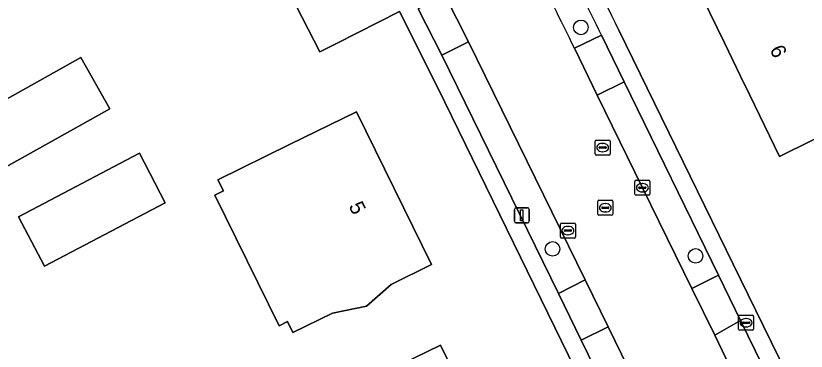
# Model space of a CAD drawing. Extents: x 160455 to 162082, y 388339 to 389736.
# Drawn here: x 160951.4 to 161004.4, y 389185.7 to 389208.2 of the extents above; entities that cross this region are included whole.
import ezdxf

# ---------------------------------------------------------------- set-up
doc = ezdxf.new("R2010")
doc.units = 0
for name, color, linetype in [('IMGEO_Boom', 7, 'Continuous'), ('IMGEO_Brandkraan', 7, 'Continuous'), ('IMGEO_Erf', 7, 'Continuous'), ('IMGEO_Groenvoorziening', 7, 'Continuous'), ('IMGEO_Hek', 7, 'Continuous'), ('IMGEO_Kolk', 7, 'Continuous'), ('IMGEO_Lichtmast', 7, 'Continuous'), ('IMGEO_Pand', 7, 'Continuous'), ('IMGEO_Pand_nummerreeks', 7, 'Continuous'), ('IMGEO_Parkeervlak_open', 7, 'Continuous'), ('IMGEO_Rijbaan_lokaal_gesloten', 7, 'Continuous'), ('IMGEO_Rioolput', 7, 'Continuous'), ('IMGEO_Voetpad_open', 7, 'Continuous')]:
    doc.layers.add(name, color=color, linetype=linetype)

msp = doc.modelspace()

# ---------------------------------------------------------------- linework, layer by layer
at = {"layer": 'IMGEO_Boom'}
for centre in [(160989.283, 389207.39), (160987.385, 389192.532), (160996.978, 389192.066)]:
    msp.add_circle(centre, 0.489, dxfattribs=at)
at = {"layer": 'IMGEO_Brandkraan'}
for p, q in [((160999.867, 389187.16), (160999.867, 389188.012)), ((160999.942, 389188.086), (161000.794, 389188.086)), ((161000.868, 389188.012), (161000.868, 389187.16)), ((161000.126, 389187.58), (161000.126, 389187.592)), ((161000.564, 389187.543), (161000.166, 389187.543)), ((161000.169, 389187.629), (161000.567, 389187.629)), ((161000.355, 389187.866), (161000.38, 389187.866)), ((161000.61, 389187.592), (161000.61, 389187.58)), ((161000.794, 389187.086), (160999.942, 389187.086)), ((161000.378, 389187.306), (161000.353, 389187.306))]:
    msp.add_line(p, q, dxfattribs=at)
for points in [[(160999.867, 389187.16), (160999.867, 389188.012)], [(160999.942, 389188.086), (161000.794, 389188.086)], [(161000.868, 389188.012), (161000.868, 389187.16)], [(161000.794, 389187.086), (160999.942, 389187.086)]]:
    msp.add_lwpolyline(points, dxfattribs=at)
for centre, radius, start, end in [((160999.944, 389188.01), 0.0765, 91.552, 178.448), ((160999.944, 389188.01), 0.0765, 91.552, 178.448), ((161000.792, 389188.01), 0.0765, 1.552, 88.448), ((161000.792, 389188.01), 0.0765, 1.552, 88.448), ((161000.166, 389187.589), 0.0403, 85.8775, 175.7526), ((161000.163, 389187.579), 0.0366, 178.938, 274.7102), ((161000.567, 389187.586), 0.043, 264.8664, 352.4533), ((161000.571, 389187.591), 0.0386, 1.7309, 96.639), ((160999.944, 389187.162), 0.0765, 181.552, 268.448), ((160999.944, 389187.162), 0.0765, 181.552, 268.448), ((161000.792, 389187.162), 0.0765, 271.552, 358.448), ((161000.792, 389187.162), 0.0765, 271.552, 358.448)]:
    msp.add_arc(centre, radius, start, end, dxfattribs=at)
for centre, major_axis, ratio, start_param, end_param in [((161000.354, 389187.586), (-0.387, 0.002), 0.722429, 4.712389, 7.853982), ((161000.379, 389187.586), (-0.39, 0.002), 0.717154, 1.570796, 4.712389)]:
    msp.add_ellipse(centre, major_axis=major_axis, ratio=ratio, start_param=start_param, end_param=end_param, dxfattribs=at)
at = {"layer": 'IMGEO_Erf'}
for points in [[(160979.695, 389203.341), (160977.108, 389208.451), (160972.884, 389206.319), (160971.771, 389205.758), (160969.026, 389211.114), (160941.881, 389264.074), (160931.643, 389261.015), (160911.604, 389256.404), (160906.256, 389252.814), (160906.55, 389252.215), (160904.296, 389250), (160903.465, 389249.183), (160884.515, 389230.559), (160899.419, 389202.29), (160907.13, 389187.879), (160912.769, 389177.305), (160913.598, 389175.984), (160922.466, 389180.512), (160922.556, 389180.328), (160951.698, 389120.819)], [(160991.801, 389207.247), (161000, 389190.499), (161006.72, 389176.763), (161014.324, 389161.221), (161018.151, 389153.399)], [(161006.853, 389147.737), (161000, 389161.768), (160979.695, 389203.341)]]:
    msp.add_lwpolyline(points, dxfattribs=at)
for points in [[(161005.063, 389214.385), (161005.504, 389213.494), (161010.405, 389215.922), (161013.822, 389208.888), (161008.894, 389206.457), (161010.731, 389202.731), (161007.091, 389200.935), (161002.607, 389198.723), (161000.591, 389202.892), (161000, 389204.114), (160998.915, 389206.358), (160996.956, 389210.409), (161000, 389211.902), (161001.446, 389212.611)], [(160948.744, 389201.461), (160955.744, 389205.375), (160957.673, 389201.924), (160950.674, 389198.01)], [(160964.721, 389196.144), (160965.297, 389196.427), (160964.934, 389197.165), (160969.74, 389199.527), (160974.227, 389201.731), (160979.271, 389191.489), (160976.546, 389190.15), (160974.901, 389188.688), (160972.63, 389188.226), (160969.969, 389186.918), (160969.607, 389187.656), (160969.031, 389187.373)], [(160959.663, 389198.95), (160961.393, 389195.627), (160953.296, 389191.374), (160951.545, 389194.677)], [(160979.858, 389186.075), (160984.033, 389177.546), (160985.29, 389178.161), (160987.729, 389173.129), (160983.232, 389170.945), (160982.137, 389170.413), (160981.519, 389171.686), (160977.773, 389169.866), (160975.388, 389174.778), (160974.124, 389174.164), (160970.538, 389181.549), (160975.361, 389183.891)]]:
    msp.add_lwpolyline(points, close=True, dxfattribs=at)
msp.add_arc((160762.172, 389096.315), 255.02, 25.78481, 29.46822, dxfattribs=at)
at = {"layer": 'IMGEO_Groenvoorziening'}
msp.add_lwpolyline([(160905.504, 389254.321), (160909.889, 389258.182), (160928.346, 389262.044), (160936.991, 389266.357), (160924.197, 389273.379), (160927.121, 389276.513), (160940.019, 389268.145), (160942.773, 389264.724), (160947.644, 389257.639), (160971.39, 389212.21), (160969.244, 389211.469), (160969.026, 389211.114), (160971.771, 389205.758), (160972.884, 389206.319), (160977.108, 389208.451)], dxfattribs=at)
at = {"layer": 'IMGEO_Hek'}
msp.add_lwpolyline([(160941.881, 389264.074), (160969.026, 389211.114), (160971.771, 389205.758)], dxfattribs=at)
at = {"layer": 'IMGEO_Kolk'}
for p, q in [((160992.908, 389196.212), (160992.908, 389197.064)), ((160992.983, 389197.138), (160993.835, 389197.138)), ((160993.909, 389197.064), (160993.909, 389196.212)), ((160993.167, 389196.632), (160993.167, 389196.644)), ((160993.605, 389196.595), (160993.207, 389196.595)), ((160993.21, 389196.681), (160993.608, 389196.681)), ((160993.396, 389196.918), (160993.421, 389196.918)), ((160993.651, 389196.644), (160993.651, 389196.632)), ((160993.835, 389196.138), (160992.983, 389196.138)), ((160993.419, 389196.358), (160993.394, 389196.358)), ((160987.914, 389193.339), (160987.914, 389194.191)), ((160987.989, 389194.265), (160988.841, 389194.265)), ((160988.216, 389193.808), (160988.614, 389193.808)), ((160988.402, 389194.045), (160988.427, 389194.045)), ((160988.915, 389194.191), (160988.915, 389193.339)), ((160988.841, 389193.265), (160987.989, 389193.265)), ((160988.173, 389193.759), (160988.173, 389193.771)), ((160988.611, 389193.722), (160988.213, 389193.722)), ((160988.425, 389193.485), (160988.4, 389193.485)), ((160988.657, 389193.771), (160988.657, 389193.759))]:
    msp.add_line(p, q, dxfattribs=at)
for points in [[(160992.908, 389196.212), (160992.908, 389197.064)], [(160992.983, 389197.138), (160993.835, 389197.138)], [(160993.909, 389197.064), (160993.909, 389196.212)], [(160993.835, 389196.138), (160992.983, 389196.138)], [(160987.914, 389193.339), (160987.914, 389194.191)], [(160987.989, 389194.265), (160988.841, 389194.265)], [(160988.915, 389194.191), (160988.915, 389193.339)], [(160988.841, 389193.265), (160987.989, 389193.265)]]:
    msp.add_lwpolyline(points, dxfattribs=at)
for centre, radius, start, end in [((160992.985, 389197.062), 0.0765, 91.552, 178.448), ((160992.985, 389197.062), 0.0765, 91.552, 178.448), ((160993.833, 389197.062), 0.0765, 1.552, 88.448), ((160993.833, 389197.062), 0.0765, 1.552, 88.448), ((160993.207, 389196.641), 0.0403, 85.8775, 175.7526), ((160993.204, 389196.631), 0.0366, 178.938, 274.7102), ((160993.608, 389196.638), 0.043, 264.8664, 352.4533), ((160993.612, 389196.643), 0.0386, 1.7309, 96.639), ((160992.985, 389196.214), 0.0765, 181.552, 268.448), ((160992.985, 389196.214), 0.0765, 181.552, 268.448), ((160993.833, 389196.214), 0.0765, 271.552, 358.448), ((160993.833, 389196.214), 0.0765, 271.552, 358.448), ((160987.991, 389194.189), 0.0765, 91.552, 178.448), ((160987.991, 389194.189), 0.0765, 91.552, 178.448), ((160988.213, 389193.768), 0.0403, 85.8775, 175.7526), ((160988.618, 389193.77), 0.0386, 1.7309, 96.639), ((160988.839, 389194.189), 0.0765, 1.552, 88.448), ((160988.839, 389194.189), 0.0765, 1.552, 88.448), ((160987.991, 389193.341), 0.0765, 181.552, 268.448), ((160987.991, 389193.341), 0.0765, 181.552, 268.448), ((160988.21, 389193.758), 0.0366, 178.938, 274.7102), ((160988.614, 389193.765), 0.043, 264.8664, 352.4533), ((160988.839, 389193.341), 0.0765, 271.552, 358.448), ((160988.839, 389193.341), 0.0765, 271.552, 358.448)]:
    msp.add_arc(centre, radius, start, end, dxfattribs=at)
for centre, major_axis, ratio, start_param, end_param in [((160993.395, 389196.638), (-0.387, 0.002), 0.722429, 4.712389, 7.853982), ((160993.42, 389196.638), (-0.39, 0.002), 0.717154, 1.570796, 4.712389), ((160988.401, 389193.765), (-0.387, 0.002), 0.722429, 4.712389, 7.853982), ((160988.426, 389193.765), (-0.39, 0.002), 0.717154, 1.570796, 4.712389)]:
    msp.add_ellipse(centre, major_axis=major_axis, ratio=ratio, start_param=start_param, end_param=end_param, dxfattribs=at)
at = {"layer": 'IMGEO_Lichtmast'}
for p, q in [((160984.823, 389194.385), (160984.823, 389195.185)), ((160984.823, 389195.185), (160984.823, 389194.385)), ((160984.923, 389195.285), (160985.713, 389195.285)), ((160985.713, 389195.285), (160984.923, 389195.285)), ((160985.813, 389195.185), (160985.813, 389194.385)), ((160985.813, 389194.385), (160985.813, 389195.185)), ((160985.713, 389194.285), (160984.923, 389194.285)), ((160984.923, 389194.285), (160985.713, 389194.285))]:
    msp.add_line(p, q, dxfattribs=at)
msp.add_lwpolyline([(160985.243, 389195.16), (160985.393, 389195.16), (160985.393, 389194.41), (160985.243, 389194.41), (160985.243, 389195.16)], dxfattribs=at)
for centre, start, end in [((160984.923, 389195.185), 90, 180), ((160984.923, 389195.185), 90, 180), ((160985.713, 389195.185), 0, 90), ((160985.713, 389195.185), 360, 90), ((160984.923, 389194.385), 180, 270), ((160984.923, 389194.385), 180, 270), ((160985.713, 389194.385), 270, 0), ((160985.713, 389194.385), 270, 0)]:
    msp.add_arc(centre, 0.1, start, end, dxfattribs=at)
at = {"layer": 'IMGEO_Pand'}
for points in [[(161001.446, 389212.611), (161000, 389211.902), (160996.956, 389210.409), (160998.915, 389206.358), (161000, 389204.114), (161000.591, 389202.892), (161002.607, 389198.723), (161007.091, 389200.935), (161010.731, 389202.731), (161008.894, 389206.457), (161013.822, 389208.888), (161010.405, 389215.922), (161005.504, 389213.494), (161005.063, 389214.385)], [(160950.674, 389198.01), (160957.673, 389201.924), (160955.744, 389205.375), (160948.744, 389201.461)], [(160972.63, 389188.226), (160974.901, 389188.688), (160976.546, 389190.15), (160979.271, 389191.489), (160974.227, 389201.731), (160969.74, 389199.527), (160964.934, 389197.165), (160965.297, 389196.427), (160964.721, 389196.144), (160969.031, 389187.373), (160969.607, 389187.656), (160969.969, 389186.918)], [(160959.663, 389198.95), (160951.545, 389194.677), (160953.296, 389191.374), (160961.393, 389195.627)], [(160979.858, 389186.075), (160975.361, 389183.891), (160970.538, 389181.549), (160974.124, 389174.164), (160975.388, 389174.778), (160977.773, 389169.866), (160981.519, 389171.686), (160982.137, 389170.413), (160983.232, 389170.945), (160987.729, 389173.129), (160985.29, 389178.161), (160984.033, 389177.546)]]:
    msp.add_lwpolyline(points, close=True, dxfattribs=at)
at = {"layer": 'IMGEO_Parkeervlak_open'}
msp.add_lwpolyline([(160988.86, 389205.985), (160990.674, 389206.858)], dxfattribs=at)
for points in [[(160981.745, 389206.414), (160979.947, 389205.53), (160987.781, 389189.536), (160989.577, 389190.454)], [(160990.384, 389202.855), (160993.411, 389196.638), (160996.736, 389189.888), (160998.526, 389190.775), (160992.191, 389203.736)], [(161011.47, 389159.743), (161013.262, 389160.63), (161000, 389187.726), (160998.265, 389186.745), (161000, 389183.162), (161001.151, 389180.785), (161008.434, 389165.949)], [(160991.109, 389187.318), (160989.301, 389186.425), (161000, 389164.529), (161004.056, 389156.228), (161005.868, 389157.111), (161000, 389169.121)]]:
    msp.add_lwpolyline(points, close=True, dxfattribs=at)
for centre, radius, start, end in [((160755.021, 389091.962), 262.17, 25.99215, 28.76812), ((160748.361, 389088.623), 267.607, 26.01218, 28.71151)]:
    msp.add_arc(centre, radius, start, end, dxfattribs=at)
at = {"layer": 'IMGEO_Rijbaan_lokaal_gesloten'}
for points in [[(160954.124, 389251.236), (160954.577, 389250.619), (160955.028, 389250), (160960.371, 389242.389), (160961.406, 389240.835), (160967.881, 389230.881), (160977.539, 389214.418), (160980.17, 389209.522), (160981.745, 389206.414), (160989.577, 389190.454), (160991.109, 389187.318), (161000, 389169.121)], [(161000, 389183.162), (160998.265, 389186.745), (160996.736, 389189.888), (160993.411, 389196.638), (160990.384, 389202.855), (160988.86, 389205.985)]]:
    msp.add_lwpolyline(points, dxfattribs=at)
msp.add_arc((160748.361, 389088.623), 267.607, 26.01218, 28.71151, dxfattribs=at)
at = {"layer": 'IMGEO_Rioolput'}
for p, q in [((160990.243, 389198.902), (160990.243, 389199.754)), ((160990.318, 389199.828), (160991.17, 389199.828)), ((160991.244, 389199.754), (160991.244, 389198.902)), ((160990.502, 389199.322), (160990.502, 389199.334)), ((160990.94, 389199.285), (160990.542, 389199.285)), ((160990.545, 389199.371), (160990.943, 389199.371)), ((160990.731, 389199.608), (160990.756, 389199.608)), ((160990.986, 389199.334), (160990.986, 389199.322)), ((160991.17, 389198.828), (160990.318, 389198.828)), ((160990.754, 389199.048), (160990.729, 389199.048)), ((160990.422, 389194.866), (160990.422, 389195.718)), ((160990.497, 389195.792), (160991.349, 389195.792)), ((160990.91, 389195.572), (160990.935, 389195.572)), ((160991.423, 389195.718), (160991.423, 389194.866)), ((160990.681, 389195.286), (160990.681, 389195.298)), ((160991.119, 389195.249), (160990.721, 389195.249)), ((160990.724, 389195.335), (160991.122, 389195.335)), ((160990.933, 389195.012), (160990.908, 389195.012)), ((160991.165, 389195.298), (160991.165, 389195.286)), ((160991.349, 389194.792), (160990.497, 389194.792))]:
    msp.add_line(p, q, dxfattribs=at)
for points in [[(160990.243, 389198.902), (160990.243, 389199.754)], [(160990.318, 389199.828), (160991.17, 389199.828)], [(160991.244, 389199.754), (160991.244, 389198.902)], [(160991.17, 389198.828), (160990.318, 389198.828)], [(160990.422, 389194.866), (160990.422, 389195.718)], [(160990.497, 389195.792), (160991.349, 389195.792)], [(160991.423, 389195.718), (160991.423, 389194.866)], [(160991.349, 389194.792), (160990.497, 389194.792)]]:
    msp.add_lwpolyline(points, dxfattribs=at)
for centre, radius, start, end in [((160990.32, 389199.752), 0.0765, 91.552, 178.448), ((160990.32, 389199.752), 0.0765, 91.552, 178.448), ((160991.168, 389199.752), 0.0765, 1.552, 88.448), ((160991.168, 389199.752), 0.0765, 1.552, 88.448), ((160990.542, 389199.331), 0.0403, 85.8775, 175.7526), ((160990.539, 389199.321), 0.0366, 178.938, 274.7102), ((160990.943, 389199.328), 0.043, 264.8664, 352.4533), ((160990.947, 389199.333), 0.0386, 1.7309, 96.639), ((160990.32, 389198.904), 0.0765, 181.552, 268.448), ((160990.32, 389198.904), 0.0765, 181.552, 268.448), ((160991.168, 389198.904), 0.0765, 271.552, 358.448), ((160991.168, 389198.904), 0.0765, 271.552, 358.448), ((160990.499, 389195.716), 0.0765, 91.552, 178.448), ((160990.499, 389195.716), 0.0765, 91.552, 178.448), ((160991.347, 389195.716), 0.0765, 1.552, 88.448), ((160991.347, 389195.716), 0.0765, 1.552, 88.448), ((160990.499, 389194.868), 0.0765, 181.552, 268.448), ((160990.499, 389194.868), 0.0765, 181.552, 268.448), ((160990.721, 389195.295), 0.0403, 85.8775, 175.7526), ((160990.718, 389195.285), 0.0366, 178.938, 274.7102), ((160991.122, 389195.292), 0.043, 264.8664, 352.4533), ((160991.126, 389195.297), 0.0386, 1.7309, 96.639), ((160991.347, 389194.868), 0.0765, 271.552, 358.448), ((160991.347, 389194.868), 0.0765, 271.552, 358.448)]:
    msp.add_arc(centre, radius, start, end, dxfattribs=at)
for centre, major_axis, ratio, start_param, end_param in [((160990.73, 389199.328), (-0.387, 0.002), 0.722429, 4.712389, 7.853982), ((160990.755, 389199.328), (-0.39, 0.002), 0.717154, 1.570796, 4.712389), ((160990.909, 389195.292), (-0.387, 0.002), 0.722429, 4.712389, 7.853982), ((160990.934, 389195.292), (-0.39, 0.002), 0.717154, 1.570796, 4.712389)]:
    msp.add_ellipse(centre, major_axis=major_axis, ratio=ratio, start_param=start_param, end_param=end_param, dxfattribs=at)
at = {"layer": 'IMGEO_Voetpad_open'}
for points in [[(160981.745, 389206.414), (160980.17, 389209.522), (160978.373, 389208.634), (160979.947, 389205.53)], [(160990.384, 389202.855), (160992.191, 389203.736), (160990.674, 389206.858), (160988.86, 389205.985)], [(160998.265, 389186.745), (161000, 389187.726), (160998.526, 389190.775), (160996.736, 389189.888)], [(160991.109, 389187.318), (160989.577, 389190.454), (160987.781, 389189.536), (160989.301, 389186.425)]]:
    msp.add_lwpolyline(points, close=True, dxfattribs=at)
for points in [[(160977.108, 389208.451), (160979.695, 389203.341), (161000, 389161.768), (161006.853, 389147.737)], [(161000, 389164.529), (160989.301, 389186.425), (160987.781, 389189.536), (160979.947, 389205.53), (160978.373, 389208.634)], [(161006.72, 389176.763), (161000, 389190.499), (160991.801, 389207.247)], [(160990.674, 389206.858), (160992.191, 389203.736), (160998.526, 389190.775), (161000, 389187.726), (161013.262, 389160.63), (161017.961, 389151.026), (161020.875, 389152.458)]]:
    msp.add_lwpolyline(points, dxfattribs=at)
for centre, radius, start, end in [((160762.172, 389096.315), 255.02, 25.78481, 29.46822), ((160755.021, 389091.962), 262.17, 25.99215, 28.76812)]:
    msp.add_arc(centre, radius, start, end, dxfattribs=at)

# ---------------------------------------------------------------- texts
at = {"layer": 'IMGEO_Pand_nummerreeks'}
for s, rotation, p in [('6', 295.807, (161001.93, 389205.911)), ('5', 296.2194, (160973.685, 389195.408))]:
    msp.add_text(s, height=1, rotation=rotation, dxfattribs=at).set_placement(p)

doc.saveas('drawing.dxf')
